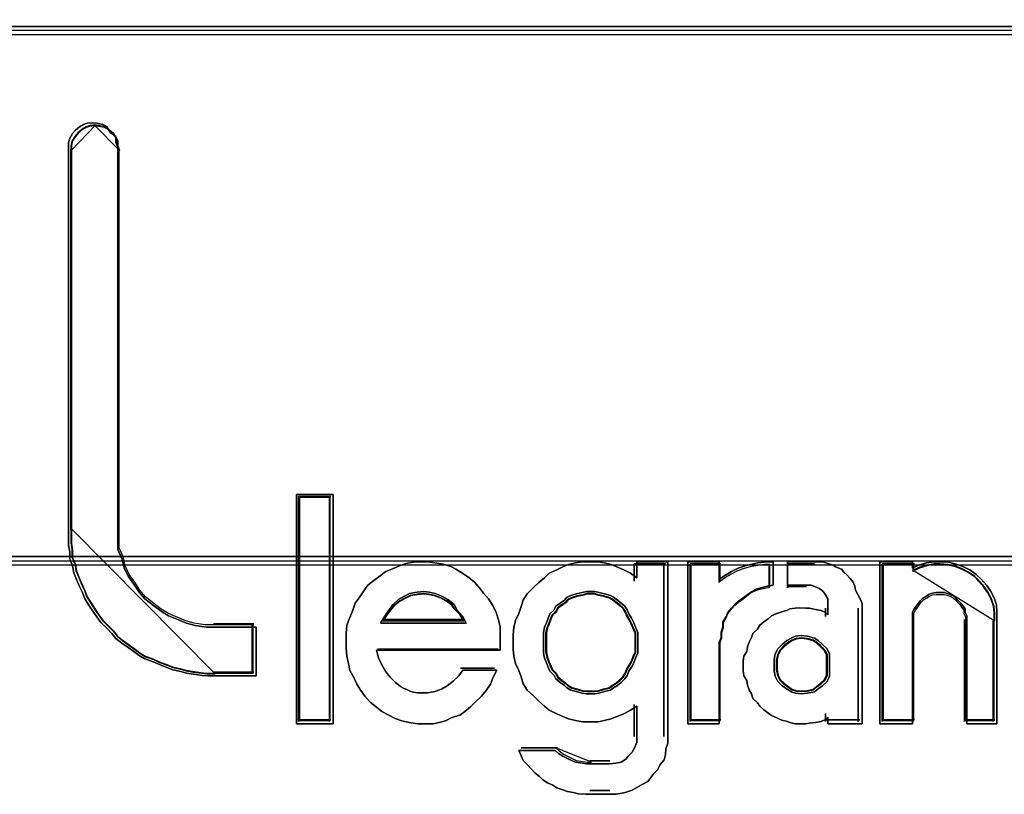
# Model space of a CAD drawing. Header units: millimetres. Extents: x -1290 to 1795, y -4192 to -1311.
# Tile 406 of 656: x 1468.82 to 1470.87, y -3688.8 to -3687.19. Entities that reach past the tile are written whole.
import ezdxf

# ---------------------------------------------------------------- set-up
doc = ezdxf.new("R2010")
doc.units = ezdxf.units.MM
doc.layers.add('30', color=7, linetype='Continuous')
doc.layers.add('45', color=7, linetype='Continuous')
doc.layers.add('Aparatura', color=7, linetype='Continuous', lineweight=13)

# ---------------------------------------------------------------- blocks, each defined once
blk = doc.blocks.new('*U215')
at = {"layer": '45', "color": 7}
for points in [[(550.891863, -288.925741), (550.9401, -288.961181), (550.964219, -289.008434), (550.964219, -289.055688), (550.982307, -289.102941), (550.982307, -293.095841), (550.982307, -293.196254), (550.982307, -293.296668), (551.024515, -293.391174), (551.048633, -293.485681), (551.090841, -293.574281), (551.151137, -293.656974), (551.205403, -293.739667), (551.265699, -293.810547), (551.356144, -293.881427), (551.434529, -293.940493), (551.512914, -293.987747), (551.615417, -294.029093), (551.699832, -294.064533), (551.790276, -294.08816), (551.904839, -294.10588), (552.007342, -294.10588), (552.423385, -294.10588), (552.423385, -294.613852), (552.007342, -294.613852), (551.922927, -294.613852), (551.862631, -294.607946), (551.772187, -294.596132), (551.699832, -294.584319), (551.639536, -294.566599), (551.555121, -294.548879), (551.494825, -294.525252), (551.41644, -294.495719), (551.350114, -294.466186), (551.265699, -294.436653), (551.205403, -294.401213), (551.151137, -294.359866), (551.090841, -294.318519), (551.024515, -294.271266), (550.964219, -294.224013), (550.922011, -294.170853), (550.867745, -294.117693), (550.807449, -294.058626), (550.765241, -293.99956), (550.723034, -293.940493), (550.680827, -293.87552), (550.638619, -293.810547), (550.614501, -293.745574), (550.584353, -293.6806), (550.554205, -293.609721), (550.524057, -293.538841), (550.511997, -293.467961), (550.481849, -293.397081), (550.481849, -293.320294), (550.46979, -293.249414), (550.46979, -293.172628), (550.46979, -293.095841), (550.46979, -289.102941), (550.46979, -289.055688), (550.481849, -289.008434), (550.511997, -288.961181), (550.542146, -288.925741), (550.584353, -288.890301), (550.62656, -288.866675), (550.662738, -288.854861), (550.723034, -288.848955), (550.765241, -288.854861), (550.825537, -288.866675), (550.867745, -288.890301), (550.891863, -288.925741)], [(551.271337, -293.788782), (551.21292, -293.718675), (551.160344, -293.636883), (551.101927, -293.555091), (551.061035, -293.467457), (551.037668, -293.37398), (550.996776, -293.280504), (550.996776, -293.181185), (550.996776, -293.081867), (550.996776, -289.132489), (550.979251, -289.085751), (550.979251, -289.039013), (550.955884, -288.992274), (550.909151, -288.957221), (550.885784, -288.922167), (550.844892, -288.898798), (550.786475, -288.887113), (550.745583, -288.881271), (550.687166, -288.887113), (550.652116, -288.898798), (550.611224, -288.922167), (550.570332, -288.957221), (550.541123, -288.992274), (550.511915, -289.039013), (550.500231, -289.085751), (550.500231, -289.132489), (550.500231, -293.081867), (550.500231, -293.157816), (550.500231, -293.233766), (550.511915, -293.303873), (550.511915, -293.379823), (550.541123, -293.44993), (550.552807, -293.520037), (550.582015, -293.590144), (550.611224, -293.660252), (550.640432, -293.724517), (550.663799, -293.788782), (550.704691, -293.853047), (550.745583, -293.917312), (550.786475, -293.975735), (550.827367, -294.034157), (550.885784, -294.09258), (550.938359, -294.145161), (550.979251, -294.197741), (551.037668, -294.244479), (551.101927, -294.291217), (551.160344, -294.332113), (551.21292, -294.373009), (551.271337, -294.408063), (551.353121, -294.437274), (551.417379, -294.466486), (551.493321, -294.495697), (551.551739, -294.519066), (551.633522, -294.536593), (551.69194, -294.55412), (551.76204, -294.565804), (551.849666, -294.577489), (551.908083, -294.583331), (551.989867, -294.583331), (552.392944, -294.583331), (552.392944, -294.080896), (551.989867, -294.080896), (551.890558, -294.080896), (551.779565, -294.063369), (551.69194, -294.04), (551.610156, -294.004946), (551.510847, -293.96405), (551.434904, -293.917312), (551.358962, -293.858889), (551.271337, -293.788782)], [(553.227386, -292.721544), (553.227386, -295.111167), (552.844187, -295.111167), (552.844187, -292.721544), (553.227386, -292.721544)], [(553.227386, -295.111167), (553.227386, -292.721544), (552.844187, -292.721544), (552.844187, -295.111167), (553.227386, -295.111167)], [(553.227386, -292.721544), (552.844187, -292.721544), (552.844187, -295.111167), (553.227386, -295.111167), (553.227386, -292.721544)], [(553.227386, -295.111167), (553.227386, -292.721544), (552.844187, -292.721544), (552.844187, -295.111167), (553.227386, -295.111167)], [(552.867466, -292.744884), (552.867466, -295.087827), (552.867466, -292.744884)], [(552.867466, -292.744884), (553.204107, -292.744884), (552.867466, -292.744884)], [(553.196945, -295.07885), (553.196945, -292.75386), (552.874628, -292.75386), (552.874628, -295.07885), (553.196945, -295.07885)], [(553.196945, -292.75386), (552.874628, -292.75386), (552.874628, -295.07885), (553.196945, -295.07885), (553.196945, -292.75386)], [(553.196945, -295.07885), (553.196945, -292.75386), (552.874628, -292.75386), (552.874628, -295.07885), (553.196945, -295.07885)], [(553.187992, -292.744884), (553.187992, -295.087827), (553.187992, -292.744884)], [(554.287231, -293.435671), (554.372314, -293.447812), (554.45132, -293.472094), (554.506016, -293.502448), (554.578944, -293.544942), (554.639717, -293.587437), (554.700491, -293.636002), (554.74911, -293.690637), (554.791651, -293.751344), (554.846347, -293.81205), (554.888889, -293.878827), (554.925353, -293.951675), (554.949662, -294.030593), (554.967894, -294.103441), (554.967894, -294.182359), (554.967894, -294.267348), (554.967894, -294.346266), (553.679497, -294.346266), (553.697729, -294.425185), (553.734193, -294.498032), (553.776734, -294.57088), (553.819276, -294.625516), (553.873972, -294.680151), (553.928668, -294.722646), (553.959055, -294.740858), (554.001596, -294.75907), (554.025906, -294.771211), (554.06237, -294.783352), (554.104911, -294.789423), (554.147452, -294.789423), (554.171762, -294.789423), (554.214303, -294.789423), (554.287231, -294.777282), (554.354082, -294.752999), (554.414856, -294.716575), (554.475629, -294.66801), (554.536403, -294.613374), (554.578944, -294.552668), (554.93143, -294.552668), (554.894966, -294.625516), (554.864579, -294.698363), (554.822038, -294.76514), (554.773419, -294.825847), (554.706568, -294.886553), (554.657949, -294.935118), (554.597176, -294.983683), (554.554635, -295.020107), (554.457397, -295.05046), (554.396624, -295.080813), (554.329773, -295.099025), (554.268999, -295.111167), (554.171762, -295.111167), (554.104911, -295.111167), (554.019828, -295.099025), (553.940823, -295.080813), (553.873972, -295.056531), (553.801044, -295.020107), (553.734193, -294.983683), (553.673419, -294.935118), (553.612646, -294.886553), (553.55795, -294.825847), (553.515409, -294.76514), (553.472867, -294.698363), (553.44248, -294.631586), (553.399939, -294.558739), (553.387784, -294.485891), (553.369552, -294.406973), (553.363475, -294.328054), (553.363475, -294.249136), (553.363475, -294.170218), (553.369552, -294.085229), (553.399939, -294.006311), (553.430326, -293.927392), (553.454635, -293.854545), (553.503254, -293.787768), (553.545795, -293.727061), (553.588337, -293.666355), (553.64911, -293.61779), (553.715961, -293.569225), (553.776734, -293.52673), (553.843585, -293.496377), (553.916513, -293.466024), (553.983364, -293.441741), (554.06237, -293.4296), (554.12922, -293.423529), (554.214303, -293.423529), (554.287231, -293.435671)], [(554.287231, -293.435671), (554.214303, -293.423529), (554.12922, -293.423529), (554.06237, -293.4296), (553.983364, -293.441741), (553.916513, -293.466024), (553.843585, -293.496377), (553.776734, -293.52673), (553.715961, -293.569225), (553.64911, -293.61779), (553.588337, -293.666355), (553.545795, -293.727061), (553.503254, -293.787768), (553.454635, -293.854545), (553.430326, -293.927392), (553.399939, -294.006311), (553.369552, -294.085229), (553.363475, -294.170218), (553.363475, -294.249136), (553.363475, -294.328054), (553.369552, -294.406973), (553.387784, -294.485891), (553.399939, -294.558739), (553.44248, -294.631586), (553.472867, -294.698363), (553.515409, -294.76514), (553.55795, -294.825847), (553.612646, -294.886553), (553.673419, -294.935118), (553.734193, -294.983683), (553.801044, -295.020107), (553.873972, -295.056531), (553.940823, -295.080813), (554.019828, -295.099025), (554.104911, -295.111167), (554.171762, -295.111167), (554.268999, -295.111167), (554.329773, -295.099025), (554.396624, -295.080813), (554.457397, -295.05046), (554.554635, -295.020107), (554.597176, -294.983683), (554.657949, -294.935118), (554.706568, -294.886553), (554.773419, -294.825847), (554.822038, -294.76514), (554.864579, -294.698363), (554.894966, -294.625516), (554.93143, -294.552668), (554.578944, -294.552668), (554.536403, -294.613374), (554.475629, -294.66801), (554.414856, -294.716575), (554.354082, -294.752999), (554.287231, -294.777282), (554.214303, -294.789423), (554.171762, -294.789423), (554.147452, -294.789423), (554.104911, -294.789423), (554.06237, -294.783352), (554.025906, -294.771211), (554.001596, -294.75907), (553.959055, -294.740858), (553.928668, -294.722646), (553.873972, -294.680151), (553.819276, -294.625516), (553.776734, -294.57088), (553.734193, -294.498032), (553.697729, -294.425185), (553.679497, -294.346266), (554.967894, -294.346266), (554.967894, -294.267348), (554.967894, -294.182359), (554.967894, -294.103441), (554.949662, -294.030593), (554.925353, -293.951675), (554.888889, -293.878827), (554.846347, -293.81205), (554.791651, -293.751344), (554.74911, -293.690637), (554.700491, -293.636002), (554.639717, -293.587437), (554.578944, -293.544942), (554.506016, -293.502448), (554.45132, -293.472094), (554.372314, -293.447812), (554.287231, -293.435671)], [(554.12922, -293.423529), (554.06237, -293.4296), (553.983364, -293.441741), (553.916513, -293.466024), (553.843585, -293.496377), (553.776734, -293.52673), (553.715961, -293.569225), (553.64911, -293.61779), (553.588337, -293.666355), (553.545795, -293.727061), (553.503254, -293.787768), (553.454635, -293.854545), (553.430326, -293.927392), (553.399939, -294.006311), (553.369552, -294.085229), (553.363475, -294.170218), (553.363475, -294.249136), (553.363475, -294.328054), (553.369552, -294.406973), (553.387784, -294.485891), (553.399939, -294.558739), (553.44248, -294.631586), (553.472867, -294.698363), (553.515409, -294.76514), (553.55795, -294.825847), (553.612646, -294.886553), (553.673419, -294.935118), (553.734193, -294.983683), (553.801044, -295.020107), (553.873972, -295.056531), (553.940823, -295.080813), (554.019828, -295.099025), (554.104911, -295.111167), (554.171762, -295.111167), (554.268999, -295.111167), (554.329773, -295.099025), (554.396624, -295.080813), (554.457397, -295.05046), (554.554635, -295.020107), (554.597176, -294.983683), (554.657949, -294.935118), (554.706568, -294.886553), (554.773419, -294.825847), (554.822038, -294.76514), (554.864579, -294.698363), (554.894966, -294.625516), (554.93143, -294.552668), (554.578944, -294.552668), (554.536403, -294.613374), (554.475629, -294.66801), (554.414856, -294.716575), (554.354082, -294.752999), (554.287231, -294.777282), (554.214303, -294.789423), (554.171762, -294.789423), (554.147452, -294.789423), (554.104911, -294.789423), (554.06237, -294.783352), (554.025906, -294.771211), (554.001596, -294.75907), (553.959055, -294.740858), (553.928668, -294.722646), (553.873972, -294.680151), (553.819276, -294.625516), (553.776734, -294.57088), (553.734193, -294.498032), (553.697729, -294.425185), (553.679497, -294.346266), (554.967894, -294.346266), (554.967894, -294.267348), (554.967894, -294.182359), (554.967894, -294.103441), (554.949662, -294.030593), (554.925353, -293.951675), (554.888889, -293.878827), (554.846347, -293.81205), (554.791651, -293.751344), (554.74911, -293.690637), (554.700491, -293.636002), (554.639717, -293.587437), (554.578944, -293.544942), (554.506016, -293.502448), (554.45132, -293.472094), (554.372314, -293.447812), (554.287231, -293.435671), (554.214303, -293.423529), (554.12922, -293.423529)], [(553.819276, -294.625516), (553.776734, -294.57088), (553.734193, -294.498032), (553.697729, -294.425185), (553.679497, -294.346266), (554.967894, -294.346266), (554.967894, -294.267348), (554.967894, -294.182359), (554.967894, -294.103441), (554.949662, -294.030593), (554.925353, -293.951675), (554.888889, -293.878827), (554.846347, -293.81205), (554.791651, -293.751344), (554.74911, -293.690637), (554.700491, -293.636002), (554.639717, -293.587437), (554.578944, -293.544942), (554.506016, -293.502448), (554.45132, -293.472094), (554.372314, -293.447812), (554.287231, -293.435671), (554.214303, -293.423529), (554.12922, -293.423529), (554.06237, -293.4296), (553.983364, -293.441741), (553.916513, -293.466024), (553.843585, -293.496377), (553.776734, -293.52673), (553.715961, -293.569225), (553.64911, -293.61779), (553.588337, -293.666355), (553.545795, -293.727061), (553.503254, -293.787768), (553.454635, -293.854545), (553.430326, -293.927392), (553.399939, -294.006311), (553.369552, -294.085229), (553.363475, -294.170218), (553.363475, -294.249136), (553.363475, -294.328054), (553.369552, -294.406973), (553.387784, -294.485891), (553.399939, -294.558739), (553.44248, -294.631586), (553.472867, -294.698363), (553.515409, -294.76514), (553.55795, -294.825847), (553.612646, -294.886553), (553.673419, -294.935118), (553.734193, -294.983683), (553.801044, -295.020107), (553.873972, -295.056531), (553.940823, -295.080813), (554.019828, -295.099025), (554.104911, -295.111167), (554.171762, -295.111167), (554.268999, -295.111167), (554.329773, -295.099025), (554.396624, -295.080813), (554.457397, -295.05046), (554.554635, -295.020107), (554.597176, -294.983683), (554.657949, -294.935118), (554.706568, -294.886553), (554.773419, -294.825847), (554.822038, -294.76514), (554.864579, -294.698363), (554.894966, -294.625516), (554.93143, -294.552668), (554.578944, -294.552668), (554.536403, -294.613374), (554.475629, -294.66801), (554.414856, -294.716575), (554.354082, -294.752999), (554.287231, -294.777282), (554.214303, -294.789423), (554.171762, -294.789423), (554.147452, -294.789423), (554.104911, -294.789423), (554.06237, -294.783352), (554.025906, -294.771211), (554.001596, -294.75907), (553.959055, -294.740858), (553.928668, -294.722646), (553.873972, -294.680151), (553.819276, -294.625516)], [(555.618541, -295.451307), (555.667138, -295.475305), (555.709661, -295.493303), (555.752184, -295.511301), (555.82508, -295.523299), (555.867603, -295.529299), (555.910126, -295.529299), (556.11059, -295.529299), (556.171337, -295.523299), (556.226009, -295.511301), (556.274607, -295.481304), (556.298905, -295.451307), (556.341428, -295.409312), (556.365727, -295.361317), (556.390026, -295.307323), (556.390026, -295.253329), (556.390026, -294.929364), (556.323204, -294.97136), (556.256382, -295.007356), (556.183486, -295.037353), (556.122739, -295.06135), (556.049843, -295.079348), (555.989096, -295.091347), (555.910126, -295.091347), (555.82508, -295.091347), (555.752184, -295.079348), (555.679288, -295.06135), (555.618541, -295.037353), (555.557794, -295.007356), (555.478823, -294.97136), (555.430225, -294.929364), (555.369479, -294.87537), (555.314807, -294.821376), (555.247985, -294.761383), (555.205462, -294.69539), (555.187238, -294.623398), (555.162939, -294.557405), (555.126491, -294.485413), (555.108267, -294.407422), (555.102193, -294.335429), (555.102193, -294.257438), (555.102193, -294.185446), (555.108267, -294.107454), (555.126491, -294.035462), (555.162939, -293.96347), (555.187238, -293.891478), (555.205462, -293.825485), (555.247985, -293.759492), (555.314807, -293.6935), (555.369479, -293.639506), (555.430225, -293.591511), (555.478823, -293.543516), (555.557794, -293.50752), (555.618541, -293.477523), (555.679288, -293.453526), (555.752184, -293.435528), (555.82508, -293.423529), (555.910126, -293.423529), (555.989096, -293.423529), (556.049843, -293.435528), (556.122739, -293.453526), (556.183486, -293.477523), (556.256382, -293.50752), (556.323204, -293.543516), (556.390026, -293.591511), (556.390026, -293.423529), (556.711984, -293.423529), (556.711984, -295.253329), (556.711984, -295.313322), (556.69376, -295.373316), (556.687685, -295.433309), (556.675536, -295.487303), (556.633013, -295.535298), (556.608714, -295.589292), (556.566191, -295.631288), (556.535818, -295.673283), (556.505445, -295.715278), (556.444698, -295.745275), (556.390026, -295.775272), (556.341428, -295.805268), (556.280681, -295.823266), (556.238158, -295.835265), (556.171337, -295.847264), (556.11059, -295.847264), (555.910126, -295.847264), (555.855453, -295.847264), (555.782557, -295.841265), (555.727885, -295.829266), (555.667138, -295.817267), (555.618541, -295.799269), (555.557794, -295.781271), (555.515271, -295.751274), (555.460599, -295.727277), (555.412001, -295.69728), (555.375553, -295.661284), (555.333031, -295.625288), (555.290508, -295.583293), (555.247985, -295.535298), (555.205462, -295.493303), (555.187238, -295.445308), (555.162939, -295.391314), (555.53957, -295.391314), (555.576018, -295.42131), (555.618541, -295.451307)], [(556.711984, -295.253329), (556.711984, -293.423529), (556.390026, -293.423529), (556.390026, -293.591511), (556.323204, -293.543516), (556.256382, -293.50752), (556.183486, -293.477523), (556.122739, -293.453526), (556.049843, -293.435528), (555.989096, -293.423529), (555.910126, -293.423529), (555.82508, -293.423529), (555.752184, -293.435528), (555.679288, -293.453526), (555.618541, -293.477523), (555.557794, -293.50752), (555.478823, -293.543516), (555.430225, -293.591511), (555.369479, -293.639506), (555.314807, -293.6935), (555.247985, -293.759492), (555.205462, -293.825485), (555.187238, -293.891478), (555.162939, -293.96347), (555.126491, -294.035462), (555.108267, -294.107454), (555.102193, -294.185446), (555.102193, -294.257438), (555.102193, -294.335429), (555.108267, -294.407422), (555.126491, -294.485413), (555.162939, -294.557405), (555.187238, -294.623398), (555.205462, -294.69539), (555.247985, -294.761383), (555.314807, -294.821376), (555.369479, -294.87537), (555.430225, -294.929364), (555.478823, -294.97136), (555.557794, -295.007356), (555.618541, -295.037353), (555.679288, -295.06135), (555.752184, -295.079348), (555.82508, -295.091347), (555.910126, -295.091347), (555.989096, -295.091347), (556.049843, -295.079348), (556.122739, -295.06135), (556.183486, -295.037353), (556.256382, -295.007356), (556.323204, -294.97136), (556.390026, -294.929364), (556.390026, -295.253329), (556.390026, -295.307323), (556.365727, -295.361317), (556.341428, -295.409312), (556.298905, -295.451307), (556.274607, -295.481304), (556.226009, -295.511301), (556.171337, -295.523299), (556.11059, -295.529299), (555.910126, -295.529299), (555.867603, -295.529299), (555.82508, -295.523299), (555.752184, -295.511301), (555.709661, -295.493303), (555.667138, -295.475305), (555.618541, -295.451307), (555.576018, -295.42131), (555.53957, -295.391314), (555.162939, -295.391314), (555.187238, -295.445308), (555.205462, -295.493303), (555.247985, -295.535298), (555.290508, -295.583293), (555.333031, -295.625288), (555.375553, -295.661284), (555.412001, -295.69728), (555.460599, -295.727277), (555.515271, -295.751274), (555.557794, -295.781271), (555.618541, -295.799269), (555.667138, -295.817267), (555.727885, -295.829266), (555.782557, -295.841265), (555.855453, -295.847264), (555.910126, -295.847264), (556.11059, -295.847264), (556.171337, -295.847264), (556.238158, -295.835265), (556.280681, -295.823266), (556.341428, -295.805268), (556.390026, -295.775272), (556.444698, -295.745275), (556.505445, -295.715278), (556.535818, -295.673283), (556.566191, -295.631288), (556.608714, -295.589292), (556.633013, -295.535298), (556.675536, -295.487303), (556.687685, -295.433309), (556.69376, -295.373316), (556.711984, -295.313322), (556.711984, -295.253329)], [(556.362808, -293.446869), (556.362808, -293.626405), (556.362808, -293.446869)], [(556.362808, -293.446869), (556.688705, -293.446869), (556.362808, -293.446869)], [(556.670799, -293.446869), (556.670799, -295.244023), (556.670799, -293.446869)], [(556.92328, -293.423529), (557.250168, -293.423529), (557.250168, -293.605648), (557.313031, -293.563154), (557.375894, -293.52673), (557.445044, -293.490306), (557.52048, -293.466024), (557.589629, -293.447812), (557.652492, -293.435671), (557.753073, -293.423529), (557.80965, -293.423529), (557.80965, -293.666355), (557.753073, -293.678496), (557.696496, -293.690637), (557.633633, -293.708849), (557.589629, -293.733132), (557.545625, -293.763485), (557.507907, -293.793838), (557.457617, -293.830262), (557.413612, -293.866686), (557.375894, -293.90918), (557.338177, -293.951675), (557.319318, -294.00024), (557.287886, -294.048805), (557.287886, -294.103441), (557.269027, -294.158076), (557.269027, -294.212712), (557.250168, -294.267348), (557.250168, -295.111167), (556.92328, -295.111167), (556.92328, -293.423529)], [(557.507907, -293.793838), (557.545625, -293.763485), (557.589629, -293.733132), (557.633633, -293.708849), (557.696496, -293.690637), (557.753073, -293.678496), (557.80965, -293.666355), (557.80965, -293.423529), (557.753073, -293.423529), (557.652492, -293.435671), (557.589629, -293.447812), (557.52048, -293.466024), (557.445044, -293.490306), (557.375894, -293.52673), (557.313031, -293.563154), (557.250168, -293.605648), (557.250168, -293.423529), (556.92328, -293.423529), (556.92328, -295.111167), (557.250168, -295.111167), (557.250168, -294.267348), (557.269027, -294.212712), (557.269027, -294.158076), (557.287886, -294.103441), (557.287886, -294.048805), (557.319318, -294.00024), (557.338177, -293.951675), (557.375894, -293.90918), (557.413612, -293.866686), (557.457617, -293.830262), (557.507907, -293.793838)], [(556.946558, -293.446869), (556.946558, -295.087827), (556.946558, -293.446869)], [(556.946558, -293.446869), (557.267084, -293.446869), (556.946558, -293.446869)], [(557.497011, -293.810571), (557.532062, -293.781348), (557.572955, -293.752125), (557.613847, -293.728747), (557.672266, -293.711213), (557.724842, -293.699524), (557.777418, -293.687835), (557.777418, -293.45405), (557.724842, -293.45405), (557.631373, -293.46574), (557.572955, -293.477429), (557.508694, -293.494963), (557.438593, -293.518341), (557.374332, -293.553409), (557.315914, -293.588476), (557.257496, -293.629388), (557.257496, -293.45405), (556.953721, -293.45405), (556.953721, -295.07885), (557.257496, -295.07885), (557.257496, -294.26645), (557.275021, -294.213849), (557.275021, -294.161247), (557.292547, -294.108646), (557.292547, -294.056045), (557.321756, -294.009288), (557.339281, -293.962531), (557.374332, -293.921619), (557.409383, -293.880706), (557.450276, -293.845639), (557.497011, -293.810571)], [(557.249178, -293.446869), (557.249178, -293.638972), (557.249178, -293.446869)], [(558.737205, -293.90311), (558.737205, -295.111167), (558.380162, -295.111167), (558.380162, -295.04439), (558.355539, -295.068672), (558.312448, -295.086884), (558.250888, -295.099025), (558.189329, -295.105096), (558.152394, -295.111167), (558.084679, -295.111167), (558.041588, -295.111167), (557.986185, -295.099025), (557.961561, -295.086884), (557.900002, -295.074743), (557.850755, -295.05046), (557.795352, -295.026178), (557.758416, -295.001895), (557.715325, -294.965471), (557.672233, -294.929048), (557.64761, -294.892624), (557.598363, -294.850129), (557.586051, -294.801564), (557.561427, -294.75907), (557.54296, -294.710505), (557.536804, -294.661939), (557.506024, -294.613374), (557.499868, -294.558739), (557.499868, -294.510174), (557.499868, -294.461608), (557.506024, -294.406973), (557.536804, -294.358408), (557.54296, -294.309842), (557.561427, -294.261277), (557.586051, -294.212712), (557.598363, -294.170218), (557.64761, -294.127723), (557.672233, -294.085229), (557.715325, -294.048805), (557.758416, -294.018452), (557.795352, -293.988099), (557.850755, -293.963816), (557.900002, -293.945604), (557.961561, -293.927392), (557.986185, -293.915251), (558.041588, -293.90918), (558.084679, -293.90311), (558.152394, -293.90918), (558.189329, -293.90918), (558.250888, -293.921322), (558.312448, -293.933463), (558.355539, -293.951675), (558.380162, -293.975957), (558.380162, -293.90311), (558.380162, -293.860615), (558.380162, -293.81205), (558.355539, -293.769556), (558.330915, -293.733132), (558.29398, -293.702779), (558.250888, -293.684567), (558.207797, -293.666355), (558.152394, -293.666355), (557.961561, -293.666355), (557.961561, -293.423529), (558.238577, -293.423529), (558.269356, -293.423529), (558.337071, -293.4296), (558.380162, -293.441741), (558.435566, -293.459953), (558.460189, -293.478165), (558.521748, -293.502448), (558.546372, -293.532801), (558.583307, -293.563154), (558.614087, -293.599578), (558.644866, -293.636002), (558.663334, -293.678496), (558.66949, -293.720991), (558.694114, -293.763485), (558.718737, -293.81205), (558.737205, -293.860615), (558.737205, -293.90311)], [(558.546372, -293.532801), (558.521748, -293.502448), (558.460189, -293.478165), (558.435566, -293.459953), (558.380162, -293.441741), (558.337071, -293.4296), (558.269356, -293.423529), (558.238577, -293.423529), (557.961561, -293.423529), (557.961561, -293.666355), (558.152394, -293.666355), (558.207797, -293.666355), (558.250888, -293.684567), (558.29398, -293.702779), (558.330915, -293.733132), (558.355539, -293.769556), (558.380162, -293.81205), (558.380162, -293.860615), (558.380162, -293.90311), (558.380162, -293.975957), (558.355539, -293.951675), (558.312448, -293.933463), (558.250888, -293.921322), (558.189329, -293.90918), (558.152394, -293.90918), (558.084679, -293.90311), (558.041588, -293.90918), (557.986185, -293.915251), (557.961561, -293.927392), (557.900002, -293.945604), (557.850755, -293.963816), (557.795352, -293.988099), (557.758416, -294.018452), (557.715325, -294.048805), (557.672233, -294.085229), (557.64761, -294.127723), (557.598363, -294.170218), (557.586051, -294.212712), (557.561427, -294.261277), (557.54296, -294.309842), (557.536804, -294.358408), (557.506024, -294.406973), (557.499868, -294.461608), (557.499868, -294.510174), (557.499868, -294.558739), (557.506024, -294.613374), (557.536804, -294.661939), (557.54296, -294.710505), (557.561427, -294.75907), (557.586051, -294.801564), (557.598363, -294.850129), (557.64761, -294.892624), (557.672233, -294.929048), (557.715325, -294.965471), (557.758416, -295.001895), (557.795352, -295.026178), (557.850755, -295.05046), (557.900002, -295.074743), (557.961561, -295.086884), (557.986185, -295.099025), (558.041588, -295.111167), (558.084679, -295.111167), (558.152394, -295.111167), (558.189329, -295.105096), (558.250888, -295.099025), (558.312448, -295.086884), (558.355539, -295.068672), (558.380162, -295.04439), (558.380162, -295.111167), (558.737205, -295.111167), (558.737205, -293.90311), (558.737205, -293.860615), (558.718737, -293.81205), (558.694114, -293.763485), (558.66949, -293.720991), (558.663334, -293.678496), (558.644866, -293.636002), (558.614087, -293.599578), (558.583307, -293.563154), (558.546372, -293.532801)], [(557.768465, -293.446869), (557.768465, -293.696424), (557.768465, -293.446869)], [(557.961855, -293.446869), (557.961855, -293.696424), (557.961855, -293.446869)], [(558.241196, -293.446869), (557.961855, -293.446869), (558.241196, -293.446869)], [(559.262163, -293.490306), (559.32375, -293.459953), (559.409972, -293.435671), (559.490036, -293.423529), (559.551623, -293.423529), (559.637846, -293.4296), (559.717909, -293.447812), (559.785656, -293.472094), (559.85956, -293.508518), (559.927307, -293.557083), (559.976576, -293.605648), (560.032005, -293.666355), (560.075116, -293.727061), (560.112069, -293.799909), (560.136704, -293.872757), (560.142862, -293.945604), (560.142862, -294.024522), (560.142862, -295.111167), (559.828767, -295.111167), (559.828767, -294.024522), (559.828767, -293.988099), (559.81029, -293.951675), (559.81029, -293.915251), (559.785656, -293.884898), (559.767179, -293.854545), (559.742544, -293.830262), (559.717909, -293.805979), (559.693274, -293.781697), (559.656322, -293.763485), (559.613211, -293.751344), (559.594735, -293.745273), (559.545465, -293.745273), (559.508512, -293.745273), (559.47156, -293.751344), (559.428449, -293.763485), (559.409972, -293.781697), (559.366861, -293.805979), (559.342226, -293.830262), (559.32375, -293.854545), (559.305274, -293.884898), (559.280639, -293.915251), (559.262163, -293.951675), (559.262163, -293.988099), (559.262163, -294.024522), (559.262163, -295.111167), (558.923432, -295.111167), (558.923432, -293.423529), (559.262163, -293.423529), (559.262163, -293.490306)], [(560.075116, -293.727061), (560.032005, -293.666355), (559.976576, -293.605648), (559.927307, -293.557083), (559.85956, -293.508518), (559.785656, -293.472094), (559.717909, -293.447812), (559.637846, -293.4296), (559.551623, -293.423529), (559.490036, -293.423529), (559.409972, -293.435671), (559.32375, -293.459953), (559.262163, -293.490306), (559.262163, -293.423529), (558.923432, -293.423529), (558.923432, -295.111167), (559.262163, -295.111167), (559.262163, -294.024522), (559.262163, -293.988099), (559.262163, -293.951675), (559.280639, -293.915251), (559.305274, -293.884898), (559.32375, -293.854545), (559.342226, -293.830262), (559.366861, -293.805979), (559.409972, -293.781697), (559.428449, -293.763485), (559.47156, -293.751344), (559.508512, -293.745273), (559.545465, -293.745273), (559.594735, -293.745273), (559.613211, -293.751344), (559.656322, -293.763485), (559.693274, -293.781697), (559.717909, -293.805979), (559.742544, -293.830262), (559.767179, -293.854545), (559.785656, -293.884898), (559.81029, -293.915251), (559.81029, -293.951675), (559.828767, -293.988099), (559.828767, -294.024522), (559.828767, -295.111167), (560.142862, -295.111167), (560.142862, -294.024522), (560.142862, -293.945604), (560.136704, -293.872757), (560.112069, -293.799909), (560.075116, -293.727061)], [(558.946711, -293.446869), (558.946711, -295.087827), (558.946711, -293.446869)], [(558.946711, -293.446869), (559.285143, -293.446869), (558.946711, -293.446869)], [(560.048157, -293.746281), (560.007262, -293.687835), (559.954682, -293.629388), (559.907944, -293.582632), (559.84368, -293.535875), (559.773573, -293.500807), (559.709309, -293.477429), (559.63336, -293.459895), (559.551569, -293.45405), (559.493147, -293.45405), (559.417198, -293.46574), (559.335407, -293.489118), (559.276985, -293.518341), (559.276985, -293.45405), (558.955664, -293.45405), (558.955664, -295.07885), (559.276985, -295.07885), (559.276985, -294.032666), (559.276985, -293.997599), (559.276985, -293.962531), (559.294512, -293.927463), (559.317881, -293.89824), (559.335407, -293.869017), (559.352934, -293.845639), (559.376303, -293.82226), (559.417198, -293.798882), (559.434725, -293.781348), (559.47562, -293.769659), (559.510674, -293.763814), (559.545727, -293.763814), (559.592465, -293.763814), (559.609991, -293.769659), (559.650887, -293.781348), (559.68594, -293.798882), (559.709309, -293.82226), (559.732678, -293.845639), (559.756047, -293.869017), (559.773573, -293.89824), (559.796942, -293.927463), (559.796942, -293.962531), (559.814469, -293.997599), (559.814469, -294.032666), (559.814469, -295.07885), (560.112421, -295.07885), (560.112421, -294.032666), (560.112421, -293.956686), (560.106579, -293.886551), (560.08321, -293.816416), (560.048157, -293.746281)], [(560.119584, -294.041133), (560.119584, -293.963098), (560.113636, -293.891066), (560.089844, -293.819034), (560.054156, -293.747002), (560.012521, -293.686976), (559.958989, -293.626949), (559.911406, -293.578928), (559.845978, -293.530906), (559.774603, -293.49489), (559.709175, -293.47088), (559.631852, -293.452872), (559.548581, -293.446869), (559.489101, -293.446869), (559.411778, -293.458874), (559.328506, -293.482885), (559.269027, -293.512898), (560.119584, -294.041133)], [(559.269027, -293.446869), (559.269027, -293.52766), (559.269027, -293.446869)], [(557.961855, -293.680266), (558.158826, -293.680266), (557.961855, -293.680266)], [(554.611555, -294.064472), (554.573876, -293.992268), (554.517357, -293.927284), (554.485958, -293.86952), (554.423159, -293.818977), (554.360361, -293.782874), (554.291282, -293.753992), (554.228483, -293.739551), (554.171964, -293.732331), (554.102886, -293.739551), (554.021247, -293.753992), (553.971008, -293.782874), (553.90821, -293.818977), (553.851691, -293.86952), (553.807732, -293.927284), (553.763773, -293.992268), (553.719814, -294.064472), (554.611555, -294.064472)], [(554.171964, -293.732331), (554.228483, -293.739551), (554.291282, -293.753992), (554.360361, -293.782874), (554.423159, -293.818977), (554.485958, -293.86952), (554.517357, -293.927284), (554.573876, -293.992268), (554.611555, -294.064472), (553.719814, -294.064472), (553.763773, -293.992268), (553.807732, -293.927284), (553.851691, -293.86952), (553.90821, -293.818977), (553.971008, -293.782874), (554.021247, -293.753992), (554.102886, -293.739551), (554.171964, -293.732331)], [(554.171964, -293.732331), (554.228483, -293.739551), (554.291282, -293.753992), (554.360361, -293.782874), (554.423159, -293.818977), (554.485958, -293.86952), (554.517357, -293.927284), (554.573876, -293.992268), (554.611555, -294.064472), (553.719814, -294.064472), (553.763773, -293.992268), (553.807732, -293.927284), (553.851691, -293.86952), (553.90821, -293.818977), (553.971008, -293.782874), (554.021247, -293.753992), (554.102886, -293.739551), (554.171964, -293.732331)], [(554.611555, -294.064472), (553.719814, -294.064472), (553.763773, -293.992268), (553.807732, -293.927284), (553.851691, -293.86952), (553.90821, -293.818977), (553.971008, -293.782874), (554.021247, -293.753992), (554.102886, -293.739551), (554.171964, -293.732331), (554.228483, -293.739551), (554.291282, -293.753992), (554.360361, -293.782874), (554.423159, -293.818977), (554.485958, -293.86952), (554.517357, -293.927284), (554.573876, -293.992268), (554.611555, -294.064472)], [(554.588277, -294.041133), (554.552565, -293.979076), (554.498997, -293.923225), (554.469237, -293.873579), (554.409717, -293.830139), (554.350197, -293.799111), (554.284725, -293.774288), (554.225205, -293.761876), (554.171636, -293.755671), (554.106164, -293.761876), (554.028788, -293.774288), (553.981172, -293.799111), (553.921652, -293.830139), (553.868084, -293.873579), (553.82642, -293.923225), (553.784756, -293.979076), (553.743092, -294.041133), (554.588277, -294.041133)], [(554.581114, -294.033951), (554.546008, -293.975017), (554.493348, -293.921976), (554.464092, -293.874828), (554.405581, -293.833574), (554.347069, -293.804106), (554.282707, -293.780533), (554.224196, -293.768746), (554.171536, -293.762852), (554.107173, -293.768746), (554.031109, -293.780533), (553.9843, -293.804106), (553.925788, -293.833574), (553.873128, -293.874828), (553.83217, -293.921976), (553.791212, -293.975017), (553.750255, -294.033951), (554.581114, -294.033951)], [(556.402202, -294.26645), (556.402202, -294.210554), (556.402202, -294.160869), (556.377269, -294.104972), (556.358569, -294.061498), (556.333636, -294.011812), (556.308703, -293.968337), (556.290003, -293.924862), (556.26507, -293.887598), (556.227671, -293.856545), (556.190271, -293.825491), (556.146638, -293.794438), (556.115472, -293.775806), (556.053139, -293.757174), (555.99704, -293.744752), (555.953407, -293.732331), (555.909774, -293.732331), (555.866141, -293.732331), (555.822508, -293.744752), (555.760176, -293.757174), (555.704076, -293.775806), (555.660444, -293.794438), (555.635511, -293.825491), (555.591878, -293.856545), (555.548245, -293.887598), (555.529545, -293.924862), (555.485912, -293.968337), (555.467212, -294.011812), (555.448513, -294.061498), (555.429813, -294.104972), (555.417346, -294.160869), (555.417346, -294.210554), (555.417346, -294.26645), (555.417346, -294.322347), (555.417346, -294.372032), (555.429813, -294.427928), (555.448513, -294.477614), (555.467212, -294.521089), (555.485912, -294.564563), (555.529545, -294.608038), (555.548245, -294.645302), (555.591878, -294.682566), (555.635511, -294.71362), (555.660444, -294.738463), (555.704076, -294.763305), (555.760176, -294.775727), (555.822508, -294.794359), (555.866141, -294.80057), (555.909774, -294.80057), (555.953407, -294.80057), (555.99704, -294.794359), (556.053139, -294.775727), (556.115472, -294.763305), (556.146638, -294.738463), (556.190271, -294.71362), (556.227671, -294.682566), (556.26507, -294.645302), (556.290003, -294.608038), (556.308703, -294.564563), (556.333636, -294.521089), (556.358569, -294.477614), (556.377269, -294.427928), (556.402202, -294.372032), (556.402202, -294.322347), (556.402202, -294.26645)], [(555.909774, -293.732331), (555.953407, -293.732331), (555.99704, -293.744752), (556.053139, -293.757174), (556.115472, -293.775806), (556.146638, -293.794438), (556.190271, -293.825491), (556.227671, -293.856545), (556.26507, -293.887598), (556.290003, -293.924862), (556.308703, -293.968337), (556.333636, -294.011812), (556.358569, -294.061498), (556.377269, -294.104972), (556.402202, -294.160869), (556.402202, -294.210554), (556.402202, -294.26645), (556.402202, -294.322347), (556.402202, -294.372032), (556.377269, -294.427928), (556.358569, -294.477614), (556.333636, -294.521089), (556.308703, -294.564563), (556.290003, -294.608038), (556.26507, -294.645302), (556.227671, -294.682566), (556.190271, -294.71362), (556.146638, -294.738463), (556.115472, -294.763305), (556.053139, -294.775727), (555.99704, -294.794359), (555.953407, -294.80057), (555.909774, -294.80057), (555.866141, -294.80057), (555.822508, -294.794359), (555.760176, -294.775727), (555.704076, -294.763305), (555.660444, -294.738463), (555.635511, -294.71362), (555.591878, -294.682566), (555.548245, -294.645302), (555.529545, -294.608038), (555.485912, -294.564563), (555.467212, -294.521089), (555.448513, -294.477614), (555.429813, -294.427928), (555.417346, -294.372032), (555.417346, -294.322347), (555.417346, -294.26645), (555.417346, -294.210554), (555.417346, -294.160869), (555.429813, -294.104972), (555.448513, -294.061498), (555.467212, -294.011812), (555.485912, -293.968337), (555.529545, -293.924862), (555.548245, -293.887598), (555.591878, -293.856545), (555.635511, -293.825491), (555.660444, -293.794438), (555.704076, -293.775806), (555.760176, -293.757174), (555.822508, -293.744752), (555.866141, -293.732331), (555.909774, -293.732331)], [(556.377269, -294.104972), (556.402202, -294.160869), (556.402202, -294.210554), (556.402202, -294.26645), (556.402202, -294.322347), (556.402202, -294.372032), (556.377269, -294.427928), (556.358569, -294.477614), (556.333636, -294.521089), (556.308703, -294.564563), (556.290003, -294.608038), (556.26507, -294.645302), (556.227671, -294.682566), (556.190271, -294.71362), (556.146638, -294.738463), (556.115472, -294.763305), (556.053139, -294.775727), (555.99704, -294.794359), (555.953407, -294.80057), (555.909774, -294.80057), (555.866141, -294.80057), (555.822508, -294.794359), (555.760176, -294.775727), (555.704076, -294.763305), (555.660444, -294.738463), (555.635511, -294.71362), (555.591878, -294.682566), (555.548245, -294.645302), (555.529545, -294.608038), (555.485912, -294.564563), (555.467212, -294.521089), (555.448513, -294.477614), (555.429813, -294.427928), (555.417346, -294.372032), (555.417346, -294.322347), (555.417346, -294.26645), (555.417346, -294.210554), (555.417346, -294.160869), (555.429813, -294.104972), (555.448513, -294.061498), (555.467212, -294.011812), (555.485912, -293.968337), (555.529545, -293.924862), (555.548245, -293.887598), (555.591878, -293.856545), (555.635511, -293.825491), (555.660444, -293.794438), (555.704076, -293.775806), (555.760176, -293.757174), (555.822508, -293.744752), (555.866141, -293.732331), (555.909774, -293.732331), (555.953407, -293.732331), (555.99704, -293.744752), (556.053139, -293.757174), (556.115472, -293.775806), (556.146638, -293.794438), (556.190271, -293.825491), (556.227671, -293.856545), (556.26507, -293.887598), (556.290003, -293.924862), (556.308703, -293.968337), (556.333636, -294.011812), (556.358569, -294.061498), (556.377269, -294.104972)], [(555.909774, -294.77723), (555.951344, -294.77723), (555.992915, -294.771291), (556.046362, -294.753473), (556.105748, -294.741594), (556.135441, -294.717837), (556.177011, -294.69408), (556.212643, -294.664383), (556.248274, -294.628747), (556.272029, -294.593112), (556.289845, -294.551537), (556.313599, -294.509962), (556.337353, -294.468386), (556.355169, -294.420872), (556.378924, -294.367418), (556.378924, -294.319904), (556.378924, -294.26645), (556.378924, -294.212997), (556.378924, -294.165482), (556.355169, -294.112029), (556.337353, -294.070453), (556.313599, -294.022939), (556.289845, -293.981364), (556.272029, -293.939789), (556.248274, -293.904153), (556.212643, -293.874457), (556.177011, -293.84476), (556.135441, -293.815064), (556.105748, -293.797246), (556.046362, -293.779428), (555.992915, -293.767549), (555.951344, -293.755671), (555.909774, -293.755671), (555.868204, -293.755671), (555.826634, -293.767549), (555.767248, -293.779428), (555.7138, -293.797246), (555.67223, -293.815064), (555.648476, -293.84476), (555.606906, -293.874457), (555.565335, -293.904153), (555.54752, -293.939789), (555.505949, -293.981364), (555.488134, -294.022939), (555.470318, -294.070453), (555.452502, -294.112029), (555.440625, -294.165482), (555.440625, -294.212997), (555.440625, -294.26645), (555.440625, -294.319904), (555.440625, -294.367418), (555.452502, -294.420872), (555.470318, -294.468386), (555.488134, -294.509962), (555.505949, -294.551537), (555.54752, -294.593112), (555.565335, -294.628747), (555.606906, -294.664383), (555.648476, -294.69408), (555.67223, -294.717837), (555.7138, -294.741594), (555.767248, -294.753473), (555.826634, -294.771291), (555.868204, -294.77723), (555.909774, -294.77723)], [(556.371761, -294.26645), (556.371761, -294.213748), (556.371761, -294.166902), (556.348369, -294.1142), (556.330825, -294.073209), (556.307434, -294.026363), (556.284042, -293.985372), (556.266498, -293.944382), (556.243106, -293.909247), (556.208019, -293.879968), (556.172931, -293.850689), (556.131996, -293.82141), (556.102756, -293.803843), (556.044277, -293.786275), (555.991645, -293.774564), (555.95071, -293.762852), (555.909774, -293.762852), (555.868839, -293.762852), (555.827903, -293.774564), (555.769424, -293.786275), (555.716792, -293.803843), (555.675857, -293.82141), (555.652465, -293.850689), (555.611529, -293.879968), (555.570594, -293.909247), (555.55305, -293.944382), (555.512115, -293.985372), (555.494571, -294.026363), (555.477027, -294.073209), (555.459483, -294.1142), (555.447787, -294.166902), (555.447787, -294.213748), (555.447787, -294.26645), (555.447787, -294.319152), (555.447787, -294.365999), (555.459483, -294.418701), (555.477027, -294.465547), (555.494571, -294.506538), (555.512115, -294.547528), (555.55305, -294.588519), (555.570594, -294.623654), (555.611529, -294.658788), (555.652465, -294.688067), (555.675857, -294.711491), (555.716792, -294.734914), (555.769424, -294.746625), (555.827903, -294.764193), (555.868839, -294.770048), (555.909774, -294.770048), (555.95071, -294.770048), (555.991645, -294.764193), (556.044277, -294.746625), (556.102756, -294.734914), (556.131996, -294.711491), (556.172931, -294.688067), (556.208019, -294.658788), (556.243106, -294.623654), (556.266498, -294.588519), (556.284042, -294.547528), (556.307434, -294.506538), (556.330825, -294.465547), (556.348369, -294.418701), (556.371761, -294.365999), (556.371761, -294.319152), (556.371761, -294.26645)], [(558.357588, -293.908276), (558.357588, -293.994453), (558.357588, -293.908276)], [(558.69602, -293.908276), (558.69602, -295.087827), (558.69602, -293.908276)], [(553.743092, -294.024975), (554.588277, -294.024975), (553.743092, -294.024975)], [(559.269027, -294.024975), (559.269027, -295.087827), (559.269027, -294.024975)], [(559.80443, -294.024975), (559.80443, -295.087827), (559.80443, -294.024975)], [(560.103468, -294.024975), (560.103468, -295.087827), (560.103468, -294.024975)], [(558.398773, -294.500416), (558.398773, -294.441691), (558.398773, -294.382965), (558.372483, -294.330765), (558.326475, -294.285089), (558.280468, -294.245939), (558.241033, -294.219839), (558.168736, -294.200263), (558.103011, -294.193738), (558.043858, -294.200263), (557.997851, -294.219839), (557.951844, -294.245939), (557.905836, -294.285089), (557.859829, -294.330765), (557.833539, -294.382965), (557.820394, -294.441691), (557.820394, -294.500416), (557.820394, -294.559142), (557.833539, -294.617868), (557.859829, -294.670068), (557.905836, -294.715744), (557.951844, -294.748369), (557.997851, -294.780994), (558.043858, -294.794045), (558.103011, -294.80057), (558.168736, -294.794045), (558.241033, -294.780994), (558.280468, -294.748369), (558.326475, -294.715744), (558.372483, -294.670068), (558.398773, -294.617868), (558.398773, -294.559142), (558.398773, -294.500416)], [(558.103011, -294.193738), (558.168736, -294.200263), (558.241033, -294.219839), (558.280468, -294.245939), (558.326475, -294.285089), (558.372483, -294.330765), (558.398773, -294.382965), (558.398773, -294.441691), (558.398773, -294.500416), (558.398773, -294.559142), (558.398773, -294.617868), (558.372483, -294.670068), (558.326475, -294.715744), (558.280468, -294.748369), (558.241033, -294.780994), (558.168736, -294.794045), (558.103011, -294.80057), (558.043858, -294.794045), (557.997851, -294.780994), (557.951844, -294.748369), (557.905836, -294.715744), (557.859829, -294.670068), (557.833539, -294.617868), (557.820394, -294.559142), (557.820394, -294.500416), (557.820394, -294.441691), (557.833539, -294.382965), (557.859829, -294.330765), (557.905836, -294.285089), (557.951844, -294.245939), (557.997851, -294.219839), (558.043858, -294.200263), (558.103011, -294.193738)], [(558.398773, -294.382965), (558.398773, -294.441691), (558.398773, -294.500416), (558.398773, -294.559142), (558.398773, -294.617868), (558.372483, -294.670068), (558.326475, -294.715744), (558.280468, -294.748369), (558.241033, -294.780994), (558.168736, -294.794045), (558.103011, -294.80057), (558.043858, -294.794045), (557.997851, -294.780994), (557.951844, -294.748369), (557.905836, -294.715744), (557.859829, -294.670068), (557.833539, -294.617868), (557.820394, -294.559142), (557.820394, -294.500416), (557.820394, -294.441691), (557.833539, -294.382965), (557.859829, -294.330765), (557.905836, -294.285089), (557.951844, -294.245939), (557.997851, -294.219839), (558.043858, -294.200263), (558.103011, -294.193738), (558.168736, -294.200263), (558.241033, -294.219839), (558.280468, -294.245939), (558.326475, -294.285089), (558.372483, -294.330765), (558.398773, -294.382965)], [(557.249178, -294.258371), (557.249178, -295.087827), (557.249178, -294.258371)], [(558.375494, -294.500165), (558.375494, -294.445957), (558.375494, -294.391749), (558.351321, -294.343564), (558.309017, -294.301402), (558.266713, -294.265263), (558.230452, -294.24117), (558.163974, -294.223101), (558.10354, -294.217078), (558.049149, -294.223101), (558.006845, -294.24117), (557.964541, -294.265263), (557.922237, -294.301402), (557.879933, -294.343564), (557.855759, -294.391749), (557.843672, -294.445957), (557.843672, -294.500165), (557.843672, -294.554374), (557.855759, -294.608582), (557.879933, -294.656767), (557.922237, -294.698929), (557.964541, -294.729045), (558.006845, -294.759161), (558.049149, -294.771207), (558.10354, -294.77723), (558.163974, -294.771207), (558.230452, -294.759161), (558.266713, -294.729045), (558.309017, -294.698929), (558.351321, -294.656767), (558.375494, -294.608582), (558.375494, -294.554374), (558.375494, -294.500165)], [(558.366541, -294.500088), (558.366541, -294.44727), (558.366541, -294.394452), (558.343181, -294.347502), (558.302302, -294.306421), (558.261422, -294.271209), (558.226382, -294.247734), (558.162143, -294.230128), (558.103743, -294.224259), (558.051184, -294.230128), (558.010304, -294.247734), (557.969425, -294.271209), (557.928545, -294.306421), (557.887665, -294.347502), (557.864305, -294.394452), (557.852626, -294.44727), (557.852626, -294.500088), (557.852626, -294.552907), (557.864305, -294.605725), (557.887665, -294.652674), (557.928545, -294.693755), (557.969425, -294.723099), (558.010304, -294.752442), (558.051184, -294.76418), (558.103743, -294.770048), (558.162143, -294.76418), (558.226382, -294.752442), (558.261422, -294.723099), (558.302302, -294.693755), (558.343181, -294.652674), (558.366541, -294.605725), (558.366541, -294.552907), (558.366541, -294.500088)], [(553.689373, -294.333776), (554.944616, -294.333776), (553.689373, -294.333776)], [(554.554255, -294.533061), (554.908803, -294.533061), (554.554255, -294.533061)], [(556.362808, -294.911882), (556.362808, -295.244023), (556.362808, -294.911882)], [(558.357588, -295.005241), (558.357588, -295.087827), (558.357588, -295.005241)], [(552.867466, -295.069873), (553.204107, -295.069873), (552.867466, -295.069873)], [(556.946558, -295.069873), (557.267084, -295.069873), (556.946558, -295.069873)], [(558.357588, -295.069873), (558.713926, -295.069873), (558.357588, -295.069873)], [(558.946711, -295.069873), (559.285143, -295.069873), (558.946711, -295.069873)], [(559.80443, -295.069873), (560.119584, -295.069873), (559.80443, -295.069873)], [(555.184562, -295.362517), (555.562389, -295.362517), (555.184562, -295.362517)], [(555.546273, -295.362517), (555.582908, -295.395302), (555.625648, -295.428087), (555.674495, -295.454314), (555.717236, -295.473985), (555.759976, -295.493656), (555.833246, -295.50677), (555.875987, -295.513327), (555.918727, -295.513327), (555.546273, -295.362517)], [(555.900821, -295.497169), (556.110327, -295.497169), (555.900821, -295.497169)], [(556.110327, -295.805971), (555.900821, -295.805971), (556.110327, -295.805971)]]:
    blk.add_lwpolyline(points, close=True, dxfattribs=at)
at = {"layer": '45', "color": 1}
for points in [[(551.265699, -293.810547), (551.205403, -293.739667), (551.151137, -293.656974), (551.090841, -293.574281), (551.048633, -293.485681), (551.024515, -293.391174), (550.982307, -293.296668), (550.982307, -293.196254), (550.982307, -293.095841), (550.982307, -289.102941), (550.964219, -289.055688), (550.964219, -289.008434), (550.9401, -288.961181), (550.891863, -288.925741), (550.867745, -288.890301), (550.825537, -288.866675), (550.765241, -288.854861), (550.723034, -288.848955), (550.662738, -288.854861), (550.62656, -288.866675), (550.584353, -288.890301), (550.542146, -288.925741), (550.511997, -288.961181), (550.481849, -289.008434), (550.46979, -289.055688), (550.46979, -289.102941), (550.46979, -293.095841), (550.46979, -293.172628), (550.46979, -293.249414), (550.481849, -293.320294), (550.481849, -293.397081), (550.511997, -293.467961), (550.524057, -293.538841), (550.554205, -293.609721), (550.584353, -293.6806), (550.614501, -293.745574), (550.638619, -293.810547), (550.680827, -293.87552), (550.723034, -293.940493), (550.765241, -293.99956), (550.807449, -294.058626), (550.867745, -294.117693), (550.922011, -294.170853), (550.964219, -294.224013), (551.024515, -294.271266), (551.090841, -294.318519), (551.151137, -294.359866), (551.205403, -294.401213), (551.265699, -294.436653), (551.350114, -294.466186), (551.41644, -294.495719), (551.494825, -294.525252), (551.555121, -294.548879), (551.639536, -294.566599), (551.699832, -294.584319), (551.772187, -294.596132), (551.862631, -294.607946), (551.922927, -294.613852), (552.007342, -294.613852), (552.423385, -294.613852), (552.423385, -294.10588), (552.007342, -294.10588), (551.904839, -294.10588), (551.790276, -294.08816), (551.699832, -294.064533), (551.615417, -294.029093), (551.512914, -293.987747), (551.434529, -293.940493), (551.356144, -293.881427), (551.265699, -293.810547)], [(550.754503, -288.872294), (550.692257, -288.878557), (550.654909, -288.891083), (550.611337, -288.916135), (550.567764, -288.953712), (550.536641, -288.991289), (550.505518, -289.041392), (550.493069, -289.091495), (550.493069, -289.141598), (550.754503, -288.872294)], [(551.005193, -289.141598), (550.986454, -289.091495), (550.986454, -289.041392), (550.961468, -288.991289), (550.911497, -288.953712), (550.886511, -288.916135), (550.842786, -288.891083), (550.780322, -288.878557), (550.736597, -288.872294), (551.005193, -289.141598)], [(550.493069, -289.123645), (550.493069, -293.089593), (550.493069, -289.123645)], [(550.989078, -289.123645), (550.989078, -293.089593), (550.989078, -289.123645)], [(553.227386, -292.721544), (552.844187, -292.721544), (552.844187, -295.111167), (553.227386, -295.111167), (553.227386, -292.721544)], [(553.196945, -292.75386), (552.874628, -292.75386), (552.874628, -295.07885), (553.196945, -295.07885), (553.196945, -292.75386)], [(550.493069, -293.073434), (550.493069, -293.150174), (550.493069, -293.226913), (550.504866, -293.297749), (550.504866, -293.374489), (550.534359, -293.445325), (550.546156, -293.516161), (550.575649, -293.586998), (550.605142, -293.657834), (550.634635, -293.722767), (550.658229, -293.787701), (550.69952, -293.852634), (550.74081, -293.917567), (550.7821, -293.976598), (550.82339, -294.035628), (550.882376, -294.094658), (550.935464, -294.147785), (550.976754, -294.200913), (551.03574, -294.248137), (551.100624, -294.295361), (551.15961, -294.336682), (551.212698, -294.378004), (551.271684, -294.413422), (551.354264, -294.442937), (551.419149, -294.472452), (551.495831, -294.501967), (551.554817, -294.525579), (551.637397, -294.543288), (551.696383, -294.560997), (551.767166, -294.572804), (551.855645, -294.58461), (551.914631, -294.590513), (551.997212, -294.590513), (550.493069, -293.073434)], [(554.967894, -294.346266), (554.967894, -294.267348), (554.967894, -294.182359), (554.967894, -294.103441), (554.949662, -294.030593), (554.925353, -293.951675), (554.888889, -293.878827), (554.846347, -293.81205), (554.791651, -293.751344), (554.74911, -293.690637), (554.700491, -293.636002), (554.639717, -293.587437), (554.578944, -293.544942), (554.506016, -293.502448), (554.45132, -293.472094), (554.372314, -293.447812), (554.287231, -293.435671), (554.214303, -293.423529), (554.12922, -293.423529), (554.06237, -293.4296), (553.983364, -293.441741), (553.916513, -293.466024), (553.843585, -293.496377), (553.776734, -293.52673), (553.715961, -293.569225), (553.64911, -293.61779), (553.588337, -293.666355), (553.545795, -293.727061), (553.503254, -293.787768), (553.454635, -293.854545), (553.430326, -293.927392), (553.399939, -294.006311), (553.369552, -294.085229), (553.363475, -294.170218), (553.363475, -294.249136), (553.363475, -294.328054), (553.369552, -294.406973), (553.387784, -294.485891), (553.399939, -294.558739), (553.44248, -294.631586), (553.472867, -294.698363), (553.515409, -294.76514), (553.55795, -294.825847), (553.612646, -294.886553), (553.673419, -294.935118), (553.734193, -294.983683), (553.801044, -295.020107), (553.873972, -295.056531), (553.940823, -295.080813), (554.019828, -295.099025), (554.104911, -295.111167), (554.171762, -295.111167), (554.268999, -295.111167), (554.329773, -295.099025), (554.396624, -295.080813), (554.457397, -295.05046), (554.554635, -295.020107), (554.597176, -294.983683), (554.657949, -294.935118), (554.706568, -294.886553), (554.773419, -294.825847), (554.822038, -294.76514), (554.864579, -294.698363), (554.894966, -294.625516), (554.93143, -294.552668), (554.578944, -294.552668), (554.536403, -294.613374), (554.475629, -294.66801), (554.414856, -294.716575), (554.354082, -294.752999), (554.287231, -294.777282), (554.214303, -294.789423), (554.171762, -294.789423), (554.147452, -294.789423), (554.104911, -294.789423), (554.06237, -294.783352), (554.025906, -294.771211), (554.001596, -294.75907), (553.959055, -294.740858), (553.928668, -294.722646), (553.873972, -294.680151), (553.819276, -294.625516), (553.776734, -294.57088), (553.734193, -294.498032), (553.697729, -294.425185), (553.679497, -294.346266), (554.967894, -294.346266)], [(554.611555, -294.064472), (553.719814, -294.064472), (553.763773, -293.992268), (553.807732, -293.927284), (553.851691, -293.86952), (553.90821, -293.818977), (553.971008, -293.782874), (554.021247, -293.753992), (554.102886, -293.739551), (554.171964, -293.732331), (554.228483, -293.739551), (554.291282, -293.753992), (554.360361, -293.782874), (554.423159, -293.818977), (554.485958, -293.86952), (554.517357, -293.927284), (554.573876, -293.992268), (554.611555, -294.064472)], [(555.909774, -293.732331), (555.953407, -293.732331), (555.99704, -293.744752), (556.053139, -293.757174), (556.115472, -293.775806), (556.146638, -293.794438), (556.190271, -293.825491), (556.227671, -293.856545), (556.26507, -293.887598), (556.290003, -293.924862), (556.308703, -293.968337), (556.333636, -294.011812), (556.358569, -294.061498), (556.377269, -294.104972), (556.402202, -294.160869), (556.402202, -294.210554), (556.402202, -294.26645), (556.402202, -294.322347), (556.402202, -294.372032), (556.377269, -294.427928), (556.358569, -294.477614), (556.333636, -294.521089), (556.308703, -294.564563), (556.290003, -294.608038), (556.26507, -294.645302), (556.227671, -294.682566), (556.190271, -294.71362), (556.146638, -294.738463), (556.115472, -294.763305), (556.053139, -294.775727), (555.99704, -294.794359), (555.953407, -294.80057), (555.909774, -294.80057), (555.866141, -294.80057), (555.822508, -294.794359), (555.760176, -294.775727), (555.704076, -294.763305), (555.660444, -294.738463), (555.635511, -294.71362), (555.591878, -294.682566), (555.548245, -294.645302), (555.529545, -294.608038), (555.485912, -294.564563), (555.467212, -294.521089), (555.448513, -294.477614), (555.429813, -294.427928), (555.417346, -294.372032), (555.417346, -294.322347), (555.417346, -294.26645), (555.417346, -294.210554), (555.417346, -294.160869), (555.429813, -294.104972), (555.448513, -294.061498), (555.467212, -294.011812), (555.485912, -293.968337), (555.529545, -293.924862), (555.548245, -293.887598), (555.591878, -293.856545), (555.635511, -293.825491), (555.660444, -293.794438), (555.704076, -293.775806), (555.760176, -293.757174), (555.822508, -293.744752), (555.866141, -293.732331), (555.909774, -293.732331)], [(551.981096, -294.071654), (552.400107, -294.071654), (551.981096, -294.071654)], [(552.382201, -294.071654), (552.382201, -294.590513), (552.382201, -294.071654)], [(558.103011, -294.193738), (558.168736, -294.200263), (558.241033, -294.219839), (558.280468, -294.245939), (558.326475, -294.285089), (558.372483, -294.330765), (558.398773, -294.382965), (558.398773, -294.441691), (558.398773, -294.500416), (558.398773, -294.559142), (558.398773, -294.617868), (558.372483, -294.670068), (558.326475, -294.715744), (558.280468, -294.748369), (558.241033, -294.780994), (558.168736, -294.794045), (558.103011, -294.80057), (558.043858, -294.794045), (557.997851, -294.780994), (557.951844, -294.748369), (557.905836, -294.715744), (557.859829, -294.670068), (557.833539, -294.617868), (557.820394, -294.559142), (557.820394, -294.500416), (557.820394, -294.441691), (557.833539, -294.382965), (557.859829, -294.330765), (557.905836, -294.285089), (557.951844, -294.245939), (557.997851, -294.219839), (558.043858, -294.200263), (558.103011, -294.193738)], [(551.981096, -294.574354), (552.400107, -294.574354), (551.981096, -294.574354)]]:
    blk.add_lwpolyline(points, close=True, dxfattribs=at)
blk = doc.blocks.new('*U222')
at = {"layer": '30', "color": 7}
for points in [[(764.797637, -412.488144), (117.203183, -412.488144), (117.203183, -414.007719), (117.203183, -435.076424), (117.203183, -436.55493), (764.797637, -436.55493), (764.797637, -435.076424), (764.797637, -414.007719), (764.797637, -412.488144)], [(117.203183, -436.468753), (764.797637, -436.468753), (117.203183, -436.468753)], [(764.797637, -436.468753), (117.203183, -436.468753), (117.203183, -437.964885), (117.203183, -439.544136), (117.203183, -442.07925), (764.797637, -442.07925), (764.797637, -439.544136), (764.797637, -437.964885), (764.797637, -436.468753)], [(764.754661, -436.510046), (117.246158, -436.510046), (117.246158, -437.983677), (117.246158, -439.539176), (117.246158, -442.036161), (764.754661, -442.036161), (764.754661, -439.539176), (764.754661, -437.983677), (764.754661, -436.510046)], [(117.203183, -441.993072), (764.797637, -441.993072), (117.203183, -441.993072)]]:
    blk.add_lwpolyline(points, close=True, dxfattribs=at)

msp = doc.modelspace()

# ---------------------------------------------------------------- block references
at = {"layer": 'Aparatura', "color": 7, "lineweight": 13, "xscale": 0.2, "yscale": 0.2, "zscale": 0.2}
for name, p in [('*U215', (1358.8293, -3629.6349)), ('*U222', (1388.9844, -3599.9102))]:
    msp.add_blockref(name, p, dxfattribs=at)

doc.saveas('drawing.dxf')
